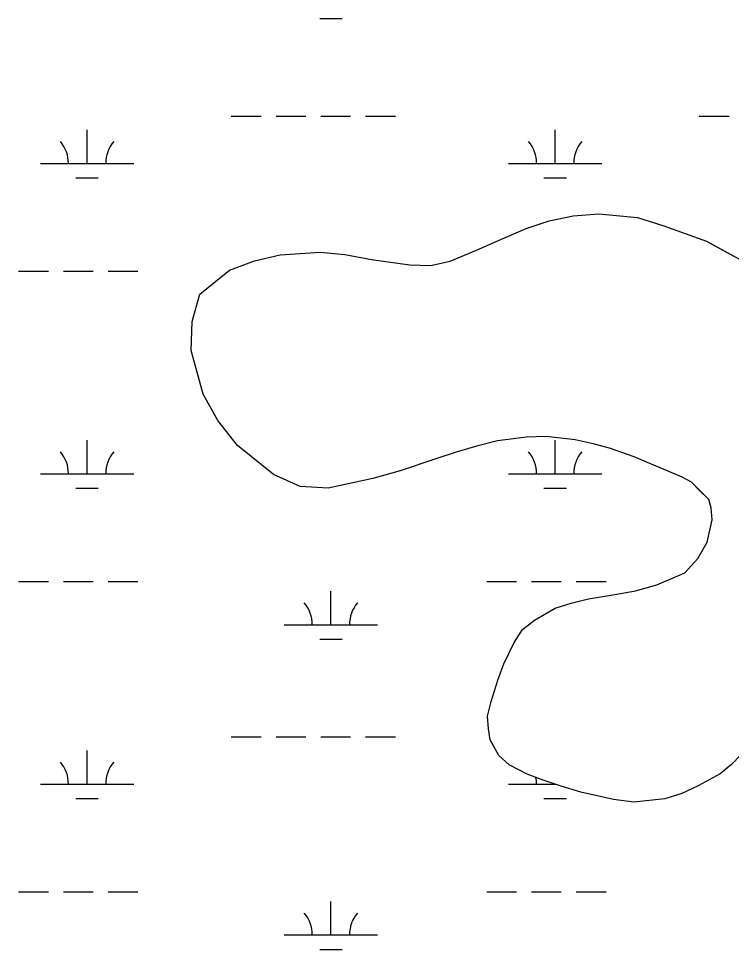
# Model space of a CAD drawing. Extents: x 3161564 to 3199464, y 849354 to 874788.
# Drawn here: x 3187361 to 3188125, y 858487 to 859485 of the extents above; entities that cross this region are included whole.
import ezdxf

# ---------------------------------------------------------------- set-up
doc = ezdxf.new("R2010")
doc.units = 0
for name, color, linetype in [('V-SITE-VEGE', 7, 'Continuous'), ('V-TOPO-SHOR', 7, 'Continuous'), ('V-WETL-SWMP', 7, 'Continuous')]:
    doc.layers.add(name, color=color, linetype=linetype)

msp = doc.modelspace()

# ---------------------------------------------------------------- linework, layer by layer
at = {"layer": 'V-SITE-VEGE'}
msp.add_lwpolyline([(3188135.12, 858695.72), (3188125.05, 858685.62), (3188113.15, 858675.52), (3188089.33, 858662.64), (3188071.93, 858654.37), (3188053.6, 858648.84), (3188020.6, 858645.12), (3187998.59, 858647.84), (3187963.74, 858656.03), (3187942.64, 858662.42), (3187923.38, 858668.81), (3187905.96, 858675.2), (3187886.69, 858685.25), (3187875.67, 858695.32), (3187866.48, 858711.81), (3187864.62, 858723.72), (3187863.69, 858737.47), (3187867.33, 858753.06), (3187874.63, 858776), (3187881.02, 858793.42), (3187891.98, 858816.36), (3187901.13, 858830.13), (3187913.95, 858840.23), (3187935.94, 858853.1), (3187953.34, 858858.63), (3187971.67, 858863.24), (3188000.09, 858867.87), (3188022.08, 858871.57), (3188044.99, 858878.02), (3188075.23, 858890.9), (3188088.95, 858906.51), (3188099.01, 858923.94), (3188104.48, 858947.79), (3188103.54, 858960.62), (3188100.77, 858969.79), (3188082.41, 858988.09), (3188072.32, 858993.58), (3188053.05, 859001.8), (3188037.46, 859008.2), (3188020.94, 859015.5), (3187994.34, 859024.63), (3187976.92, 859029.19), (3187957.66, 859033.74), (3187926.48, 859037.36), (3187905.4, 859036.41), (3187874.23, 859032.7), (3187853.15, 859027.16), (3187831.16, 859020.71), (3187808.25, 859013.34), (3187769.77, 859000.45), (3187740.44, 858992.15), (3187692.79, 858981.99), (3187662.53, 858983.78), (3187634.09, 858996.57), (3187595.54, 859027.68), (3187574.41, 859054.24), (3187558.78, 859082.63), (3187545.87, 859129.37), (3187546.74, 859160.54), (3187554.95, 859189.89), (3187586.99, 859215.61), (3187613.57, 859225.74), (3187641.06, 859232.2), (3187684.14, 859235.01), (3187710.73, 859232.3), (3187739.16, 859226.85), (3187780.43, 859221.41), (3187802.43, 859220.53), (3187823.51, 859225.14), (3187851.91, 859237.1), (3187872.98, 859246.31), (3187905.05, 859260.11), (3187929.79, 859268.4), (3187955.45, 859273.94), (3187982.95, 859275.81), (3188024.21, 859272.21), (3188052.65, 859263.09), (3188098.51, 859246.65), (3188182.02, 859200.94)], dxfattribs=at)
at = {"layer": 'V-TOPO-SHOR'}
msp.add_lwpolyline([(3188125.05, 858685.62), (3188113.15, 858675.52), (3188089.33, 858662.64), (3188071.93, 858654.37), (3188053.6, 858648.84), (3188020.6, 858645.12), (3187998.59, 858647.84), (3187963.74, 858656.03), (3187942.65, 858662.42), (3187923.38, 858668.81), (3187905.96, 858675.2), (3187886.69, 858685.25), (3187875.67, 858695.32), (3187866.48, 858711.81), (3187864.62, 858723.72), (3187863.69, 858737.47), (3187867.33, 858753.06), (3187874.63, 858776), (3187881.02, 858793.42), (3187891.98, 858816.36), (3187901.13, 858830.13), (3187913.95, 858840.23), (3187935.93, 858853.1), (3187953.34, 858858.63), (3187971.67, 858863.24), (3188000.09, 858867.87), (3188022.08, 858871.57), (3188044.99, 858878.02), (3188075.23, 858890.9), (3188088.95, 858906.51), (3188099.01, 858923.94), (3188104.48, 858947.79), (3188103.54, 858960.62), (3188100.77, 858969.79), (3188090.67, 858979.86), (3188082.41, 858988.09), (3188072.32, 858993.58), (3188053.05, 859001.8), (3188037.46, 859008.2), (3188020.94, 859015.5), (3187994.34, 859024.63), (3187976.92, 859029.19), (3187957.66, 859033.74), (3187926.48, 859037.36), (3187905.4, 859036.41), (3187874.23, 859032.7), (3187853.15, 859027.16), (3187831.16, 859020.71), (3187808.25, 859013.34), (3187769.77, 859000.45), (3187740.44, 858992.15), (3187692.79, 858981.99), (3187662.53, 858983.78), (3187634.09, 858996.57), (3187595.54, 859027.68), (3187574.41, 859054.24), (3187558.78, 859082.63), (3187545.87, 859129.37), (3187546.74, 859160.54), (3187554.95, 859189.89), (3187586.99, 859215.61), (3187613.57, 859225.74), (3187641.06, 859232.2), (3187684.14, 859235.01), (3187710.73, 859232.3), (3187739.16, 859226.85), (3187780.43, 859221.41), (3187802.43, 859220.53), (3187823.51, 859225.14), (3187851.91, 859237.1), (3187872.98, 859246.31), (3187905.05, 859260.11), (3187929.79, 859268.4), (3187955.45, 859273.94), (3187982.95, 859275.81), (3188024.21, 859272.21), (3188052.65, 859263.09), (3188098.51, 859246.65), (3188126.96, 859231.11)], dxfattribs=at)
at = {"layer": 'V-WETL-SWMP'}
for p, q in [((3187683.62, 859485.31), (3187707.62, 859485.31)), ((3187588.77, 859380.67), (3187620.77, 859380.67)), ((3187636.77, 859380.67), (3187668.77, 859380.67)), ((3187684.77, 859380.67), (3187716.77, 859380.67)), ((3187732.77, 859380.67), (3187764.77, 859380.67)), ((3188090.68, 859380.67), (3188122.68, 859380.67)), ((3187434.18, 859329.93), (3187434.18, 859365.93)), ((3187936.09, 859329.93), (3187936.09, 859365.93)), ((3187384.18, 859329.93), (3187484.18, 859329.93)), ((3187886.09, 859329.93), (3187986.09, 859329.93)), ((3187422.18, 859314.5), (3187446.18, 859314.5)), ((3187924.09, 859314.5), (3187948.09, 859314.5)), ((3187929.79, 859268.4), (3187955.45, 859273.94)), ((3187955.45, 859273.94), (3187982.95, 859275.81)), ((3187982.95, 859275.81), (3188024.21, 859272.21)), ((3188024.21, 859272.21), (3188052.65, 859263.09)), ((3187872.98, 859246.31), (3187905.05, 859260.11)), ((3187905.05, 859260.11), (3187929.79, 859268.4)), ((3188052.65, 859263.09), (3188098.51, 859246.65)), ((3187851.91, 859237.1), (3187872.98, 859246.31)), ((3188098.51, 859246.65), (3188155.4, 859215.57)), ((3187613.56, 859225.74), (3187641.06, 859232.2)), ((3187641.06, 859232.2), (3187684.14, 859235.01)), ((3187684.14, 859235.01), (3187710.73, 859232.3)), ((3187710.73, 859232.3), (3187739.16, 859226.85)), ((3187823.51, 859225.14), (3187851.91, 859237.1)), ((3187586.99, 859215.61), (3187613.56, 859225.74)), ((3187739.16, 859226.85), (3187780.43, 859221.41)), ((3187780.43, 859221.41), (3187802.43, 859220.53)), ((3187802.43, 859220.53), (3187823.51, 859225.14)), ((3187360.77, 859214.49), (3187392.77, 859214.49)), ((3187408.77, 859214.49), (3187440.77, 859214.49)), ((3187456.77, 859214.49), (3187488.77, 859214.49)), ((3187554.95, 859189.89), (3187586.99, 859215.61)), ((3187546.74, 859160.54), (3187554.95, 859189.89)), ((3187545.87, 859129.37), (3187546.74, 859160.54)), ((3187558.78, 859082.63), (3187545.87, 859129.37)), ((3187574.41, 859054.24), (3187558.78, 859082.63)), ((3187595.54, 859027.68), (3187574.41, 859054.24)), ((3187434.18, 858997.25), (3187434.18, 859033.25)), ((3187874.23, 859032.7), (3187853.15, 859027.16)), ((3187905.4, 859036.41), (3187874.23, 859032.7)), ((3187926.48, 859037.36), (3187905.4, 859036.41)), ((3187957.66, 859033.74), (3187926.48, 859037.36)), ((3187936.09, 858997.25), (3187936.09, 859033.25)), ((3187976.92, 859029.19), (3187957.66, 859033.74)), ((3187634.09, 858996.57), (3187595.54, 859027.68)), ((3187831.16, 859020.71), (3187808.25, 859013.34)), ((3187853.15, 859027.16), (3187831.16, 859020.71)), ((3187994.34, 859024.63), (3187976.92, 859029.19)), ((3188020.94, 859015.5), (3187994.34, 859024.63)), ((3187808.25, 859013.34), (3187769.77, 859000.45)), ((3188037.46, 859008.19), (3188020.94, 859015.5)), ((3187769.77, 859000.45), (3187740.44, 858992.15)), ((3188053.05, 859001.8), (3188037.46, 859008.19)), ((3188072.32, 858993.58), (3188053.05, 859001.8)), ((3187384.18, 858997.25), (3187484.18, 858997.25)), ((3187662.53, 858983.78), (3187634.09, 858996.57)), ((3187740.44, 858992.15), (3187692.79, 858981.99)), ((3187886.09, 858997.25), (3187986.09, 858997.25)), ((3188082.41, 858988.09), (3188072.32, 858993.58)), ((3187422.18, 858981.82), (3187446.18, 858981.82)), ((3187692.79, 858981.99), (3187662.53, 858983.78)), ((3187924.09, 858981.82), (3187948.09, 858981.82)), ((3188100.77, 858969.79), (3188082.41, 858988.09)), ((3188103.54, 858960.62), (3188100.77, 858969.79)), ((3188104.48, 858947.79), (3188103.54, 858960.62)), ((3188099.01, 858923.95), (3188104.48, 858947.79)), ((3188088.95, 858906.51), (3188099.01, 858923.95)), ((3188075.23, 858890.9), (3188088.95, 858906.51)), ((3188044.99, 858878.02), (3188075.23, 858890.9)), ((3187360.77, 858881.82), (3187392.77, 858881.82)), ((3187408.77, 858881.82), (3187440.77, 858881.82)), ((3187456.77, 858881.82), (3187488.77, 858881.82)), ((3187862.68, 858881.82), (3187894.68, 858881.82)), ((3187910.68, 858881.82), (3187942.68, 858881.82)), ((3187958.68, 858881.82), (3187990.68, 858881.82)), ((3187695.62, 858835.39), (3187695.62, 858871.39)), ((3188000.09, 858867.87), (3188022.08, 858871.57)), ((3188022.08, 858871.57), (3188044.99, 858878.02)), ((3187953.34, 858858.63), (3187971.67, 858863.24)), ((3187971.67, 858863.24), (3188000.09, 858867.87)), ((3187913.95, 858840.23), (3187935.93, 858853.1)), ((3187935.93, 858853.1), (3187953.34, 858858.63)), ((3187645.62, 858835.39), (3187745.62, 858835.39)), ((3187901.13, 858830.13), (3187913.95, 858840.23)), ((3187891.98, 858816.36), (3187901.13, 858830.13)), ((3187683.62, 858819.96), (3187707.62, 858819.96)), ((3187881.02, 858793.42), (3187891.98, 858816.36)), ((3187874.63, 858776), (3187881.02, 858793.42)), ((3187867.33, 858753.06), (3187874.63, 858776)), ((3187863.69, 858737.47), (3187867.33, 858753.06)), ((3187864.62, 858723.72), (3187863.69, 858737.47)), ((3187866.48, 858711.81), (3187864.62, 858723.72)), ((3187588.77, 858715.32), (3187620.77, 858715.32)), ((3187636.77, 858715.32), (3187668.77, 858715.32)), ((3187684.77, 858715.32), (3187716.77, 858715.32)), ((3187732.77, 858715.32), (3187764.77, 858715.32)), ((3187875.67, 858695.32), (3187866.48, 858711.81)), ((3187434.18, 858664.58), (3187434.18, 858700.58)), ((3187886.69, 858685.25), (3187875.67, 858695.32)), ((3188135.12, 858695.72), (3188125.05, 858685.62)), ((3187905.95, 858675.2), (3187886.69, 858685.25)), ((3188125.05, 858685.62), (3188113.15, 858675.52)), ((3187923.38, 858668.81), (3187905.95, 858675.2)), ((3188113.15, 858675.52), (3188089.33, 858662.65)), ((3187384.18, 858664.58), (3187484.18, 858664.58)), ((3187886.09, 858664.58), (3187936.14, 858664.58)), ((3187942.65, 858662.42), (3187923.38, 858668.81)), ((3187936.09, 858664.58), (3187936.09, 858664.59)), ((3187963.74, 858656.03), (3187942.65, 858662.42)), ((3188089.33, 858662.65), (3188071.93, 858654.37)), ((3187998.59, 858647.84), (3187963.74, 858656.03)), ((3188071.93, 858654.37), (3188053.6, 858648.84)), ((3187422.18, 858649.15), (3187446.18, 858649.15)), ((3187924.09, 858649.15), (3187948.09, 858649.15)), ((3188020.6, 858645.12), (3187998.59, 858647.84)), ((3188053.6, 858648.84), (3188020.6, 858645.12)), ((3187360.77, 858549.14), (3187392.77, 858549.14)), ((3187408.77, 858549.14), (3187440.77, 858549.14)), ((3187456.77, 858549.14), (3187488.77, 858549.14)), ((3187862.68, 858549.14), (3187894.68, 858549.14)), ((3187910.68, 858549.14), (3187942.68, 858549.14)), ((3187958.68, 858549.14), (3187990.68, 858549.14)), ((3187695.62, 858502.71), (3187695.62, 858538.71)), ((3187645.62, 858502.71), (3187745.62, 858502.71)), ((3187683.62, 858487.28), (3187707.62, 858487.28))]:
    msp.add_line(p, q, dxfattribs=at)
for centre, start, end in [((3187378.94, 859330.4), 359.22818, 40.77184), ((3187489.42, 859330.4), 139.22818, 180.77184), ((3187880.85, 859330.4), 359.22818, 40.77184), ((3187991.33, 859330.4), 139.22818, 180.77184), ((3187378.94, 858997.73), 359.22818, 40.77184), ((3187489.42, 858997.73), 139.22818, 180.77184), ((3187880.85, 858997.73), 359.22818, 40.77184), ((3187991.33, 858997.73), 139.22818, 180.77184), ((3187640.37, 858835.86), 359.22818, 40.77184), ((3187750.86, 858835.86), 139.22818, 180.77184), ((3187378.94, 858665.05), 359.22818, 40.77184), ((3187489.42, 858665.05), 139.22818, 180.77184), ((3187880.85, 858665.05), 359.22818, 10.89596), ((3187640.37, 858503.19), 359.22818, 40.77184), ((3187750.86, 858503.19), 139.22818, 180.77184)]:
    msp.add_arc(centre, 35.25, start, end, dxfattribs=at)

doc.saveas('drawing.dxf')
